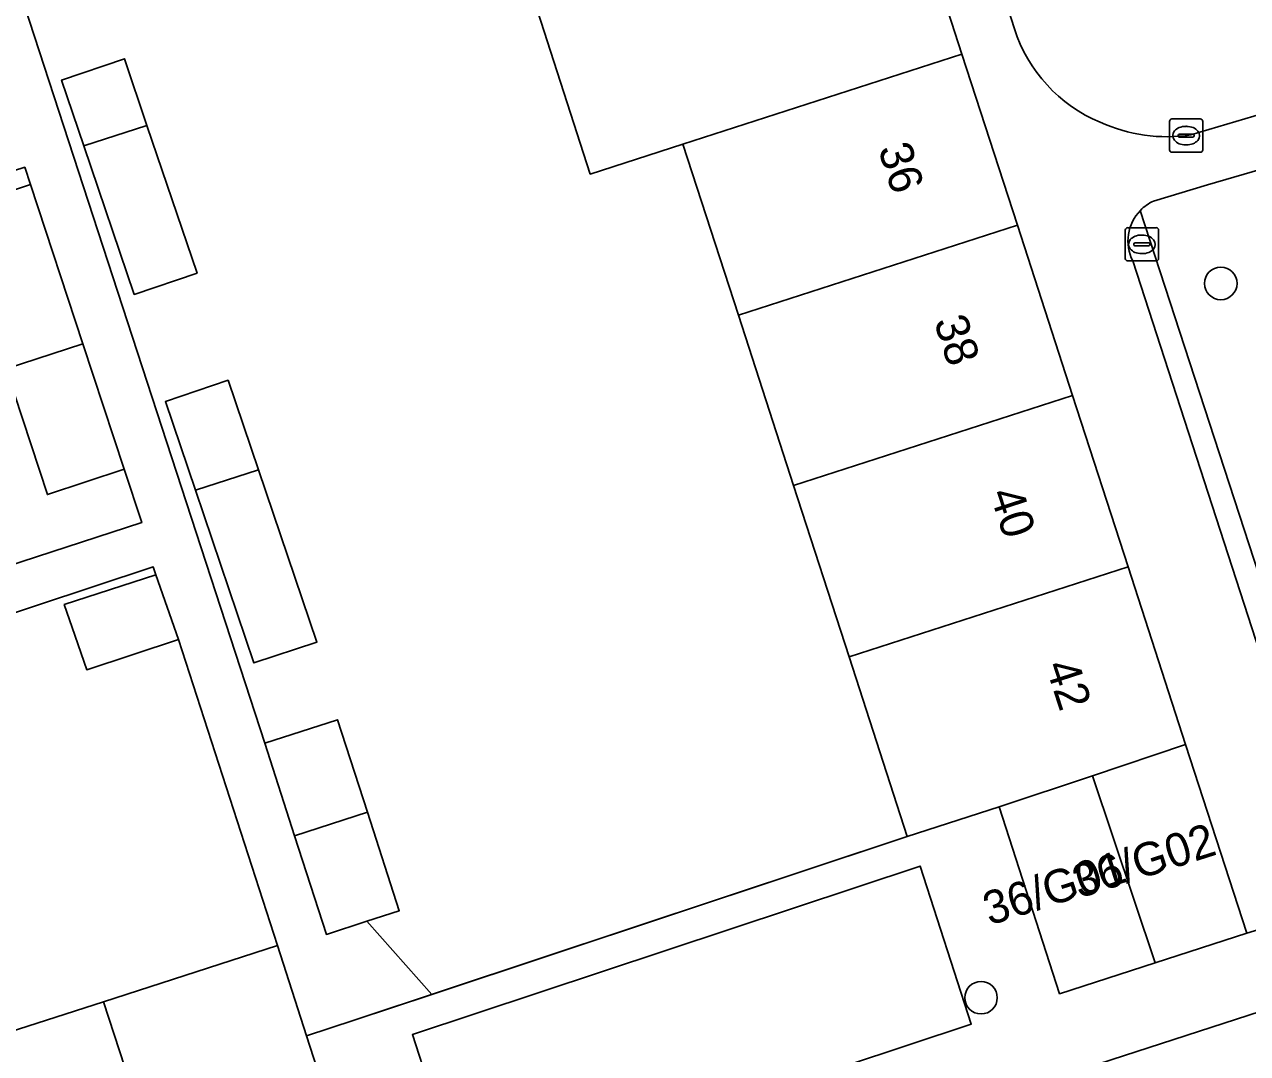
# Model space of a CAD drawing. Extents: x 159371 to 159986, y 382987 to 383597.
# Drawn here: x 159576.13 to 159612.86, y 383154 to 383184.9 of the extents above; entities that cross this region are included whole.
import ezdxf

# ---------------------------------------------------------------- set-up
doc = ezdxf.new("R2010")
doc.units = 0
for name, color, linetype in [('IMGEO_Boom', 7, 'Continuous'), ('IMGEO_Erf', 7, 'Continuous'), ('IMGEO_Groenvoorziening', 7, 'Continuous'), ('IMGEO_Kolk', 7, 'Continuous'), ('IMGEO_Muur', 7, 'Continuous'), ('IMGEO_Pand', 7, 'Continuous'), ('IMGEO_Pand_nummerreeks', 7, 'Continuous'), ('IMGEO_Parkeervlak_open', 7, 'Continuous'), ('IMGEO_Rijbaan_lokaal_open', 7, 'Continuous'), ('IMGEO_Voetpad_open', 7, 'Continuous')]:
    doc.layers.add(name, color=color, linetype=linetype)

msp = doc.modelspace()

# ---------------------------------------------------------------- linework, layer by layer
at = {"layer": 'IMGEO_Boom'}
for centre in [(159612.054, 383177.125), (159604.854, 383155.674)]:
    msp.add_circle(centre, 0.489, dxfattribs=at)
at = {"layer": 'IMGEO_Erf'}
msp.add_lwpolyline([(159572.587, 383196.317), (159583.345, 383163.314), (159585.533, 383164.023), (159586.43, 383161.242), (159587.384, 383158.284), (159586.412, 383157.969), (159588.363, 383155.773), (159602.64, 383160.51), (159600.891, 383165.911), (159599.225, 383171.057), (159597.568, 383176.174), (159595.904, 383181.31), (159593.118, 383180.411), (159591.435, 383185.624)], dxfattribs=at)
for points in [[(159579.428, 383176.796), (159577.916, 383181.261), (159577.247, 383183.234), (159579.133, 383183.873), (159579.81, 383181.872), (159581.313, 383177.434)], [(159575.578, 383174.557), (159574.007, 383179.338), (159576.313, 383180.096), (159576.142, 383180.616), (159560.748, 383175.636), (159562.476, 383170.294), (159566.166, 383171.495), (159567.913, 383166.125), (159579.652, 383169.94), (159579.125, 383171.542), (159576.819, 383170.784)], [(159581.266, 383170.913), (159580.364, 383173.578), (159582.247, 383174.216), (159583.158, 383171.523), (159584.911, 383166.348), (159583.023, 383165.727)], [(159580.752, 383166.435), (159578.001, 383165.525), (159577.562, 383166.793), (159577.325, 383167.478), (159580.081, 383168.37), (159579.998, 383168.611), (159562.319, 383162.762), (159563.042, 383160.578), (159560.118, 383159.611), (159560.337, 383158.948), (159555.088, 383157.208), (159557.786, 383148.87), (159563.063, 383150.572), (159568.206, 383152.231), (159567.303, 383154.994), (159572.448, 383156.676), (159573.358, 383153.893), (159578.501, 383155.552), (159583.729, 383157.238)]]:
    msp.add_lwpolyline(points, close=True, dxfattribs=at)
at = {"layer": 'IMGEO_Groenvoorziening'}
for points in [[(159617.016, 383174.538), (159616.935, 383174.787), (159616.539, 383176.008), (159616.132, 383177.26), (159614.985, 383181.076), (159612.992, 383180.481), (159611.659, 383180.083), (159610.034, 383179.598)], [(159609.638, 383179.318), (159614.836, 383163.347), (159618.648, 383164.551), (159617.83, 383167.202), (159619.239, 383167.69), (159617.016, 383174.538)]]:
    msp.add_lwpolyline(points, dxfattribs=at)
msp.add_arc((159610.594, 383178.386), 1.335, 114.8004, 135.7257, dxfattribs=at)
at = {"layer": 'IMGEO_Kolk'}
for p, q in [((159610.512, 383181.137), (159610.512, 383181.989)), ((159610.587, 383182.063), (159611.439, 383182.063)), ((159611.513, 383181.989), (159611.513, 383181.137)), ((159610.771, 383181.557), (159610.771, 383181.569)), ((159610.814, 383181.606), (159611.212, 383181.606)), ((159611, 383181.843), (159611.025, 383181.843)), ((159611.255, 383181.569), (159611.255, 383181.557)), ((159611.209, 383181.52), (159610.811, 383181.52)), ((159611.023, 383181.283), (159610.998, 383181.283)), ((159611.439, 383181.063), (159610.587, 383181.063)), ((159609.185, 383177.873), (159609.185, 383178.725)), ((159609.26, 383178.799), (159610.112, 383178.799)), ((159610.186, 383178.725), (159610.186, 383177.873)), ((159609.444, 383178.293), (159609.444, 383178.305)), ((159609.882, 383178.256), (159609.484, 383178.256)), ((159609.487, 383178.342), (159609.885, 383178.342)), ((159609.673, 383178.579), (159609.698, 383178.579)), ((159609.928, 383178.305), (159609.928, 383178.293)), ((159609.696, 383178.019), (159609.671, 383178.019)), ((159610.112, 383177.799), (159609.26, 383177.799))]:
    msp.add_line(p, q, dxfattribs=at)
for points in [[(159610.512, 383181.137), (159610.512, 383181.989)], [(159610.587, 383182.063), (159611.439, 383182.063)], [(159611.513, 383181.989), (159611.513, 383181.137)], [(159611.439, 383181.063), (159610.587, 383181.063)], [(159609.185, 383177.873), (159609.185, 383178.725)], [(159609.26, 383178.799), (159610.112, 383178.799)], [(159610.186, 383178.725), (159610.186, 383177.873)], [(159610.112, 383177.799), (159609.26, 383177.799)]]:
    msp.add_lwpolyline(points, dxfattribs=at)
for centre, radius, start, end in [((159610.589, 383181.987), 0.0765, 91.552, 178.448), ((159610.589, 383181.987), 0.0765, 91.552, 178.448), ((159611.437, 383181.987), 0.0765, 1.552, 88.448), ((159611.437, 383181.987), 0.0765, 1.552, 88.448), ((159610.811, 383181.566), 0.0403, 85.8775, 175.7526), ((159610.808, 383181.556), 0.0366, 178.938, 274.7102), ((159611.212, 383181.563), 0.043, 264.8664, 352.4533), ((159611.216, 383181.568), 0.0386, 1.7309, 96.639), ((159610.589, 383181.139), 0.0765, 181.552, 268.448), ((159610.589, 383181.139), 0.0765, 181.552, 268.448), ((159611.437, 383181.139), 0.0765, 271.552, 358.448), ((159611.437, 383181.139), 0.0765, 271.552, 358.448), ((159609.262, 383178.723), 0.0765, 91.552, 178.448), ((159609.262, 383178.723), 0.0765, 91.552, 178.448), ((159610.11, 383178.723), 0.0765, 1.552, 88.448), ((159610.11, 383178.723), 0.0765, 1.552, 88.448), ((159609.484, 383178.302), 0.0403, 85.8775, 175.7526), ((159609.481, 383178.292), 0.0366, 178.938, 274.7102), ((159609.885, 383178.299), 0.043, 264.8664, 352.4533), ((159609.889, 383178.304), 0.0386, 1.7309, 96.639), ((159609.262, 383177.875), 0.0765, 181.552, 268.448), ((159609.262, 383177.875), 0.0765, 181.552, 268.448), ((159610.11, 383177.875), 0.0765, 271.552, 358.448), ((159610.11, 383177.875), 0.0765, 271.552, 358.448)]:
    msp.add_arc(centre, radius, start, end, dxfattribs=at)
for centre, major_axis, ratio, start_param, end_param in [((159610.999, 383181.563), (-0.387, 0.002), 0.722429, 4.712389, 7.853982), ((159611.024, 383181.563), (-0.39, 0.002), 0.717154, 1.570796, 4.712389), ((159609.672, 383178.299), (-0.387, 0.002), 0.722429, 4.712389, 7.853982), ((159609.697, 383178.299), (-0.39, 0.002), 0.717154, 1.570796, 4.712389)]:
    msp.add_ellipse(centre, major_axis=major_axis, ratio=ratio, start_param=start_param, end_param=end_param, dxfattribs=at)
at = {"layer": 'IMGEO_Muur'}
msp.add_lwpolyline([(159602.64, 383160.51), (159586.028, 383154.998)], dxfattribs=at)
at = {"layer": 'IMGEO_Pand'}
for points in [[(159602.595, 383189.226), (159594.217, 383186.522), (159591.435, 383185.624), (159593.118, 383180.411), (159595.904, 383181.31), (159604.282, 383184.014)], [(159577.247, 383183.234), (159577.916, 383181.261), (159579.81, 383181.872), (159579.133, 383183.873)], [(159597.568, 383176.174), (159605.945, 383178.879), (159604.282, 383184.014), (159595.904, 383181.31)], [(159579.81, 383181.872), (159577.916, 383181.261), (159579.428, 383176.796), (159581.313, 383177.434)], [(159577.886, 383175.308), (159576.313, 383180.096), (159574.007, 383179.338), (159575.578, 383174.557)], [(159607.603, 383173.761), (159605.945, 383178.879), (159597.568, 383176.174), (159599.225, 383171.057)], [(159577.886, 383175.308), (159575.578, 383174.557), (159576.819, 383170.784), (159579.125, 383171.542)], [(159581.266, 383170.913), (159583.158, 383171.523), (159582.247, 383174.216), (159580.364, 383173.578)], [(159600.891, 383165.911), (159609.269, 383168.616), (159607.603, 383173.761), (159599.225, 383171.057)], [(159583.158, 383171.523), (159581.266, 383170.913), (159583.023, 383165.727), (159584.911, 383166.348)], [(159580.752, 383166.435), (159580.081, 383168.37), (159577.325, 383167.478), (159577.562, 383166.793), (159578.001, 383165.525)], [(159605.399, 383161.403), (159608.198, 383162.341), (159610.997, 383163.278), (159609.269, 383168.616), (159600.891, 383165.911), (159602.64, 383160.51)], [(159586.43, 383161.242), (159585.533, 383164.023), (159583.345, 383163.314), (159584.241, 383160.535)], [(159610.08, 383156.722), (159612.832, 383157.613), (159610.997, 383163.278), (159608.198, 383162.341)], [(159605.399, 383161.403), (159607.215, 383155.794), (159610.08, 383156.722), (159608.198, 383162.341)], [(159586.43, 383161.242), (159584.241, 383160.535), (159585.196, 383157.576), (159586.412, 383157.969), (159587.384, 383158.284)], [(159578.501, 383155.552), (159581.227, 383147.212), (159586.423, 383148.888), (159584.604, 383154.526), (159583.729, 383157.238)], [(159576.085, 383145.553), (159581.227, 383147.212), (159578.501, 383155.552), (159573.358, 383153.893)]]:
    msp.add_lwpolyline(points, close=True, dxfattribs=at)
at = {"layer": 'IMGEO_Parkeervlak_open'}
msp.add_lwpolyline([(159589.316, 383149.821), (159604.56, 383154.879), (159603.023, 383159.625), (159587.779, 383154.567)], close=True, dxfattribs=at)
at = {"layer": 'IMGEO_Rijbaan_lokaal_open'}
for points in [[(159608.746, 383194.749), (159608.661, 383195.006), (159603.141, 383193.234), (159605.857, 383184.77)], [(159611.153, 383181.583), (159620.887, 383184.47), (159635.985, 383188.903), (159636.136, 383188.93)]]:
    msp.add_lwpolyline(points, dxfattribs=at)
msp.add_lwpolyline([(159583.074, 383139.761), (159621.616, 383152.269), (159622.351, 383152.508), (159620.674, 383157.677), (159613.632, 383155.391), (159581.397, 383144.927)], close=True, dxfattribs=at)
for centre, radius, start, end in [((159610.169, 383186.148), 4.527, 197.7268, 247.4384), ((159610.442, 383186.364), 4.834, 245.4321, 278.461)]:
    msp.add_arc(centre, radius, start, end, dxfattribs=at)
at = {"layer": 'IMGEO_Voetpad_open'}
for points in [[(159594.442, 383213.217), (159595.914, 383209.856), (159597.617, 383204.596), (159599.287, 383199.441), (159600.938, 383194.343), (159602.595, 383189.226), (159604.282, 383184.014), (159605.945, 383178.879), (159607.603, 383173.761), (159609.269, 383168.616), (159610.997, 383163.278), (159612.832, 383157.613), (159617.501, 383159.044)], [(159605.857, 383184.77), (159603.141, 383193.234), (159602.34, 383195.729), (159597.309, 383211.405)], [(159562.319, 383162.762), (159579.998, 383168.611), (159580.081, 383168.37), (159580.752, 383166.435), (159583.729, 383157.238), (159584.604, 383154.526), (159586.028, 383154.998), (159588.363, 383155.773), (159586.412, 383157.969), (159585.196, 383157.576), (159584.241, 383160.535), (159583.345, 383163.314), (159572.587, 383196.317)], [(159620.887, 383184.47), (159611.153, 383181.583)], [(159610.034, 383179.598), (159611.659, 383180.083), (159612.992, 383180.481), (159614.985, 383181.076), (159617.557, 383181.843), (159622.287, 383183.254)], [(159560.748, 383175.636), (159576.142, 383180.616), (159576.313, 383180.096), (159577.886, 383175.308), (159579.125, 383171.542), (159579.652, 383169.94), (159567.913, 383166.125)], [(159616.212, 383159.121), (159615.403, 383161.606), (159614.836, 383163.347), (159609.638, 383179.318)], [(159615.021, 383160.519), (159609.411, 383177.8)], [(159609.411, 383177.8), (159615.021, 383160.519)], [(159629.905, 383163.051), (159624.274, 383161.231), (159621.615, 383160.371), (159619.719, 383159.759), (159619.228, 383159.6), (159617.501, 383159.044), (159612.832, 383157.613), (159610.08, 383156.722), (159607.215, 383155.794), (159605.399, 383161.403), (159602.64, 383160.51), (159588.363, 383155.773), (159586.028, 383154.998), (159584.604, 383154.526), (159586.423, 383148.888), (159581.227, 383147.212), (159576.085, 383145.553), (159570.933, 383143.892), (159565.791, 383142.233), (159560.48, 383140.52), (159558.768, 383140.208)], [(159560.645, 383138.19), (159578.781, 383144.078), (159581.397, 383144.927), (159613.632, 383155.391)]]:
    msp.add_lwpolyline(points, dxfattribs=at)
msp.add_lwpolyline([(159589.316, 383149.821), (159587.779, 383154.567), (159603.023, 383159.625), (159604.56, 383154.879)], close=True, dxfattribs=at)
for centre, radius, start, end in [((159610.169, 383186.148), 4.527, 197.7268, 247.4384), ((159610.442, 383186.364), 4.834, 245.4321, 278.461), ((159610.594, 383178.386), 1.335, 114.8004, 135.7257), ((159610.586, 383178.4), 1.319, 135.9291, 207.0611), ((159610.586, 383178.4), 1.319, 135.9291, 207.0611)]:
    msp.add_arc(centre, radius, start, end, dxfattribs=at)

# ---------------------------------------------------------------- texts
at = {"layer": 'IMGEO_Pand_nummerreeks'}
for s, rotation, p in [('36', 287.9431, (159601.755, 383181.167)), ('38', 287.9431, (159603.432, 383175.989)), ('40', 287.9431, (159605.108, 383170.814)), ('42', 287.9431, (159606.782, 383165.644)), ('36/G02', 17.7158, (159607.801, 383158.651)), ('36/G01', 17.7158, (159605.113, 383157.836))]:
    msp.add_text(s, height=1, rotation=rotation, dxfattribs=at).set_placement(p)

doc.saveas('drawing.dxf')
